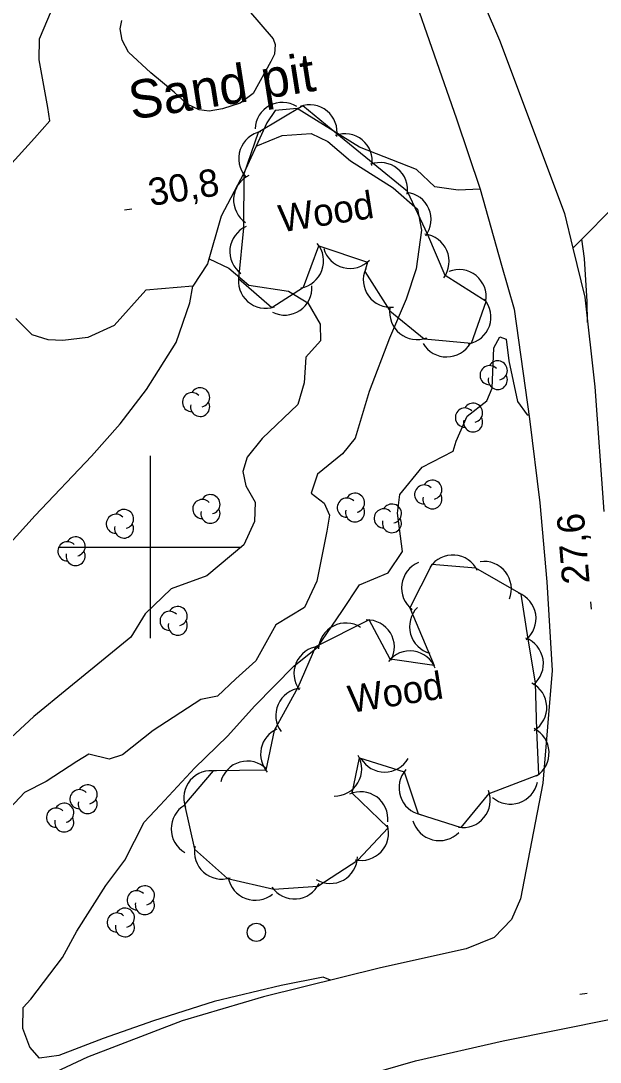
# Model space of a CAD drawing. Extents: x 646142 to 649934, y 5874075 to 5876351.
# Drawn here: x 648585.8 to 648649.4, y 5875943.5 to 5876057.7 of the extents above; entities that cross this region are included whole.
import ezdxf

# ---------------------------------------------------------------- set-up
doc = ezdxf.new("R2010")
doc.units = 0
for name, color, linetype in [('Niveau 1', 7, 'Continuous'), ('Niveau 2', 7, 'Continuous'), ('Niveau 21', 7, 'Continuous'), ('Niveau 22', 7, 'Continuous'), ('Niveau 3', 7, 'Continuous'), ('Niveau 36', 7, 'Continuous'), ('Niveau 44', 7, 'Continuous'), ('Niveau 54', 7, 'Continuous'), ('Niveau 57', 7, 'Continuous'), ('Niveau 61', 7, 'Continuous')]:
    doc.layers.add(name, color=color, linetype=linetype)

msp = doc.modelspace()

# ---------------------------------------------------------------- linework, layer by layer
at = {"layer": 'Niveau 1'}
msp.add_lwpolyline([(648611.64, 5876043.97), (648614.49, 5876045.15), (648617.7, 5876045.37), (648619.52, 5876044.49), (648622.02, 5876042.35), (648626.68, 5876039.41), (648629.37, 5876037.04), (648629.81, 5876034.77), (648629.2, 5876030.5), (648628.11, 5876027.17), (648626.29, 5876022.91), (648624.04, 5876017.05), (648622.53, 5876011.95), (648621.12, 5876010.21), (648618.37, 5876008), (648617.68, 5876005.92), (648619.11, 5876004.83), (648619.69, 5876003.5), (648619.39, 5876001.74), (648618.31, 5875996.27), (648616.95, 5875993.37), (648613.82, 5875991.48), (648611.62, 5875987.53), (648609.43, 5875985.54), (648607.4, 5875983.63), (648605.58, 5875983.29), (648600.33, 5875979.88), (648596.98, 5875977.22), (648595.51, 5875976.74), (648593.27, 5875977.29), (648591.95, 5875976.48), (648588.61, 5875974.28), (648586.23, 5875973.09), (648584.07, 5875970.76)], dxfattribs=at)
at = {"layer": 'Niveau 2'}
for points in [[(648648.03, 5876024.61), (648647.98, 5876026.94), (648647.68, 5876031.63), (648647.4, 5876033.77)], [(648606.47, 5876031.6), (648608.65, 5876030.59), (648610.86, 5876028.72), (648615.19, 5876028.07), (648617.32, 5876026.8), (648618.69, 5876024.44), (648618.71, 5876022.61), (648617.09, 5876020.83), (648616.9, 5876018.02), (648616.23, 5876015.62), (648612.31, 5876011.89), (648610.67, 5876009.85), (648610.19, 5876008.3), (648610.51, 5876006.7), (648611.52, 5876004.91), (648611.48, 5876002.79), (648610.31, 5876000.24), (648606.25, 5875996.85), (648602.33, 5875995.41), (648599.46, 5875992.68), (648597.9, 5875990.1), (648594.26, 5875987.14), (648591.1, 5875984.55), (648587.25, 5875981.4), (648583.74, 5875978.16)], [(648619.79, 5875952.48), (648619.01, 5875952.84), (648614.41, 5875951.92), (648607.03, 5875950.16), (648600.36, 5875948.04), (648594.87, 5875946.08), (648590, 5875944.22), (648587.86, 5875943.94), (648586.8, 5875945.13), (648586.02, 5875947.19), (648586.08, 5875949.49), (648586.92, 5875950.42), (648590.39, 5875954.98), (648591.95, 5875957.86), (648595.16, 5875962.86), (648597.23, 5875965.66), (648599.37, 5875969.84), (648601.11, 5875971.69), (648604.9, 5875975.77), (648608.51, 5875979.25), (648611.51, 5875982.58), (648615.8, 5875986.92), (648618.37, 5875989), (648621.04, 5875992.94), (648622.99, 5875995.84), (648626.13, 5875997.16), (648627.72, 5875999.52), (648627.18, 5876003.73), (648627.43, 5876005.75), (648629.88, 5876008.75), (648633.28, 5876010.5), (648633.59, 5876011.61), (648634.81, 5876014.34), (648636.96, 5876016.05), (648637.54, 5876017.42), (648637.73, 5876021.85), (648638.38, 5876023.04), (648639.08, 5876022.81), (648639.37, 5876020.42), (648640.32, 5876015.96), (648641.38, 5876014.5), (648641.58, 5876014.51)]]:
    msp.add_lwpolyline(points, dxfattribs=at)
at = {"layer": 'Niveau 21'}
for points in [[(648631.6, 5876167.01), (648627.51, 5876160.49), (648624.34, 5876153.31), (648620.1, 5876142.71), (648617.95, 5876133.2), (648616.99, 5876128.4), (648616.84, 5876119.76), (648617.56, 5876112.92), (648618.71, 5876105.2), (648620.18, 5876100.38), (648621.93, 5876096.13), (648624.15, 5876090.71), (648627.76, 5876081.35), (648630.86, 5876073.78), (648633.58, 5876066.63), (648636.68, 5876059.5), (648638.37, 5876055.61), (648642.62, 5876044.31), (648645.51, 5876036.59), (648646.42, 5876032.79), (648647.72, 5876027.42), (648648.83, 5876017.56), (648649.82, 5876003.88)], [(648628.72, 5876061.03), (648633.63, 5876046.95), (648636.25, 5876039.24), (648638.57, 5876030.92), (648639.96, 5876026.09), (648641.64, 5876014.06), (648642.78, 5876004.85), (648643.54, 5875996.19), (648644.15, 5875986.47), (648643.13, 5875974.11), (648640.66, 5875961.42), (648639.69, 5875959.16), (648637.79, 5875957.18), (648634.69, 5875955.92), (648625.29, 5875953.83), (648612.44, 5875950.68), (648603.53, 5875948.05), (648593.13, 5875944.05), (648585.54, 5875940.5)], [(648540.21, 5875899.59), (648553.45, 5875908.28), (648566.17, 5875916.36), (648581.57, 5875925.11), (648595.78, 5875931.46), (648607.46, 5875936.59), (648617.21, 5875940.2), (648629.13, 5875943.63), (648638.76, 5875945.85), (648650.75, 5875948.25), (648664.64, 5875949.76), (648677.42, 5875950.68), (648689.7, 5875950.96), (648701.81, 5875950.4), (648719.14, 5875949.96), (648735.66, 5875949.56), (648746.11, 5875949.55), (648761.45, 5875949.4)]]:
    msp.add_lwpolyline(points, dxfattribs=at)
at = {"layer": 'Niveau 22'}
msp.add_lwpolyline([(648582.54, 5875998.17), (648587.37, 5876003.45), (648593.57, 5876009.98), (648596.71, 5876013.53), (648599.61, 5876017.29), (648602.85, 5876022.45), (648604.35, 5876026.8), (648604.69, 5876028.62)], dxfattribs=at)
at = {"layer": 'Niveau 3'}
for p, q in [((648597.2, 5876036.99), (648597.99, 5876037.11)), ((648648.46, 5875993.18), (648648.39, 5875993.98)), ((648647.19, 5875950.96), (648647.98, 5875951.08))]:
    msp.add_line(p, q, dxfattribs=at)
at = {"layer": 'Niveau 36'}
msp.add_circle((648611.67, 5875957.74), 1, dxfattribs=at)
at = {"layer": 'Niveau 44'}
for points in [[(648623.56, 5876030.23), (648626.31, 5876025.91), (648630.08, 5876022.85), (648635.27, 5876022.35), (648636.89, 5876026.93), (648632.41, 5876029.8), (648630.49, 5876034.26), (648628.26, 5876039), (648624.5, 5876042.07), (648620.52, 5876045.33), (648616.76, 5876048.4), (648611.86, 5876045.48), (648610.28, 5876040.89), (648610.27, 5876035.01), (648609.7, 5876029.47), (648613.35, 5876026.26), (648616.86, 5876028.49), (648618.54, 5876033.04), (648623.86, 5876031.25), (648623.56, 5876030.23)], [(648631.17, 5875987.01), (648626.36, 5875987.69), (648624.05, 5875992.01), (648618.15, 5875989.05), (648616.21, 5875984.6), (648613.63, 5875979.88), (648612.7, 5875975.51), (648606.94, 5875975.46), (648603.79, 5875971.76), (648604.87, 5875966.87), (648608.5, 5875963.65), (648613.57, 5875962.46), (648618.41, 5875962.82), (648622.81, 5875965.65), (648626.13, 5875969.2), (648622.19, 5875973.01), (648622.99, 5875976.87), (648627.9, 5875975.35), (648629.42, 5875970.74), (648634.16, 5875969.23), (648637.24, 5875972.98), (648642.69, 5875975.07), (648642.44, 5875979.92), (648642.31, 5875985.1), (648641.52, 5875989.89), (648640.72, 5875994.83), (648635.77, 5875997.7), (648630.93, 5875998.07), (648628.53, 5875993.34), (648631.17, 5875987.01)]]:
    msp.add_lwpolyline(points, dxfattribs=at)
for centre, radius, start, end in [((648614.52, 5876045.76), 3, 57.9616, 177.9395), ((648617.53, 5876045.5), 3, 350.7618, 110.7397), ((648612.74, 5876042.61), 3, 101.0655, 221.0434), ((648621.4, 5876042.33), 3, 350.7618, 110.7397), ((648625.27, 5876039.17), 3, 350.7618, 110.7397), ((648612.17, 5876038.07), 3, 116.0601, 236.038), ((648627.85, 5876035.92), 3, 323.3243, 83.3023), ((648611.75, 5876032.4), 3, 113.645, 233.6229), ((648629.83, 5876031.33), 3, 323.3243, 83.3023), ((648616.05, 5876031.38), 3, 279.6851, 39.6631), ((648621.95, 5876033.56), 3, 195.7044, 315.6824), ((648626.41, 5876029.29), 3, 155.8101, 275.788), ((648633.91, 5876027.43), 3, 351.4528, 111.4308), ((648612.69, 5876029.19), 3, 168.7393, 288.7172), ((648614.78, 5876028.44), 3, 243.7558, 3.7338), ((648634.42, 5876025.23), 3, 280.5306, 40.5085), ((648629.3, 5876025.75), 3, 170.9411, 290.919), ((648632.55, 5876023.85), 3, 210.5752, 330.5531), ((648637.27, 5876018.85), 1.05, 44.1154, 269.804), ((648638.17, 5876019.38), 1.05, 282.2692, 149.7263), ((648638.17, 5876018.33), 1.05, 166.9369, 29.6212), ((648605.5, 5876016.42), 1.05, 282.2692, 149.7263), ((648604.6, 5876015.89), 1.05, 44.1154, 269.804), ((648605.5, 5876015.37), 1.05, 166.9369, 29.6212), ((648634.56, 5876014.2), 1.05, 44.1154, 269.804), ((648635.46, 5876014.73), 1.05, 282.2692, 149.7263), ((648635.46, 5876013.68), 1.05, 166.9369, 29.6212), ((648630.99, 5876006.29), 1.05, 282.2692, 149.7263), ((648630.09, 5876005.76), 1.05, 44.1154, 269.804), ((648605.73, 5876004.17), 1.05, 44.1154, 269.804), ((648606.63, 5876004.7), 1.05, 282.2692, 149.7263), ((648621.6, 5876004.32), 1.05, 44.1154, 269.804), ((648622.5, 5876004.85), 1.05, 282.2692, 149.7263), ((648630.99, 5876005.24), 1.05, 166.9369, 29.6212), ((648597.14, 5876003.08), 1.05, 282.2692, 149.7263), ((648606.63, 5876003.65), 1.05, 166.9369, 29.6212), ((648622.5, 5876003.8), 1.05, 166.9369, 29.6212), ((648625.65, 5876003.14), 1.05, 44.1154, 269.804), ((648626.55, 5876003.67), 1.05, 282.2692, 149.7263), ((648596.24, 5876002.55), 1.05, 44.1154, 269.804), ((648626.55, 5876002.62), 1.05, 166.9369, 29.6212), ((648597.14, 5876002.03), 1.05, 166.9369, 29.6212), ((648590.93, 5875999.53), 1.05, 44.1154, 269.804), ((648591.83, 5876000.06), 1.05, 282.2692, 149.7263), ((648591.83, 5875999.01), 1.05, 166.9369, 29.6212), ((648630.61, 5875995.51), 3, 112.2752, 232.2531), ((648633.22, 5875996.13), 3, 25.7091, 145.6871), ((648636.66, 5875995.42), 3, 338.3341, 98.312), ((648639.37, 5875992.15), 3, 309.3228, 69.3008), ((648603.04, 5875992.43), 1.05, 282.2692, 149.7263), ((648602.14, 5875991.9), 1.05, 44.1154, 269.804), ((648631.48, 5875991.26), 3, 135.4828, 255.4608), ((648603.04, 5875991.38), 1.05, 166.9369, 29.6212), ((648621.49, 5875988.67), 3, 57.2011, 177.179), ((648623.82, 5875989.01), 3, 331.5505, 91.5285), ((648640.18, 5875987.21), 3, 309.3228, 69.3008), ((648618.8, 5875986.12), 3, 96.4094, 216.3874), ((648628.52, 5875985.6), 3, 21.9505, 141.9284), ((648616.8, 5875981.53), 3, 96.4094, 216.3874), ((648640.55, 5875982.4), 3, 302.9441, 62.922), ((648615.13, 5875977.28), 3, 114.0124, 221.1321), ((648640.8, 5875977.41), 3, 302.9441, 62.922), ((648610.67, 5875973.52), 3, 45.7285, 165.7064), ((648620.24, 5875975.68), 3, 269.2938, 29.2717), ((648625.75, 5875978.32), 3, 210.0542, 330.0322), ((648606.7, 5875972.47), 3, 79.5383, 199.5162), ((648630.33, 5875973.59), 3, 138.1901, 258.1681), ((648639.57, 5875974.8), 3, 228.7949, 348.7729), ((648592.25, 5875972.34), 1.05, 44.1154, 269.804), ((648593.15, 5875972.87), 1.05, 282.2692, 149.7263), ((648623.11, 5875970.16), 3, 353.9616, 113.9396), ((648634.34, 5875972.23), 3, 260.5638, 20.5418), ((648590.58, 5875970.85), 1.05, 282.2692, 149.7263), ((648593.15, 5875971.82), 1.05, 166.9369, 29.6212), ((648589.68, 5875970.32), 1.05, 44.1154, 269.804), ((648605.31, 5875969.09), 3, 120.2184, 240.1963), ((648590.58, 5875969.8), 1.05, 166.9369, 29.6212), ((648623.18, 5875968.63), 3, 256.8509, 16.8288), ((648631.75, 5875970.8), 3, 195.7419, 315.7198), ((648607.86, 5875966.58), 3, 168.3877, 288.3657), ((648619.78, 5875966.1), 3, 238.8688, 358.8468), ((648611.55, 5875964.25), 3, 189.5177, 309.4956), ((648599.43, 5875961.79), 1.05, 282.2692, 149.7263), ((648615.85, 5875964.4), 3, 214.3355, 334.3135), ((648598.53, 5875961.26), 1.05, 44.1154, 269.804), ((648597.24, 5875959.35), 1.05, 282.2692, 149.7263), ((648599.43, 5875960.74), 1.05, 166.9369, 29.6212), ((648596.34, 5875958.82), 1.05, 44.1154, 269.804), ((648597.24, 5875958.3), 1.05, 166.9369, 29.6212)]:
    msp.add_arc(centre, radius, start, end, dxfattribs=at)
at = {"layer": 'Niveau 54'}
for points in [[(648584.49, 5876041.72), (648587.33, 5876044.85), (648589.01, 5876046.73), (648588.76, 5876048.2), (648587.84, 5876053.43), (648587.86, 5876055.74), (648591.2, 5876063.64)], [(648636.25, 5876039.24), (648633.83, 5876039.14), (648631.25, 5876039.49), (648629.23, 5876041.39), (648622.99, 5876043.85), (648616.14, 5876048.1), (648613.73, 5876047.89), (648612.81, 5876046.53), (648610.29, 5876041), (648607.82, 5876036.28), (648606.32, 5876031.07), (648604.69, 5876028.62), (648599.54, 5876028.17), (648596.07, 5876024.29), (648593.18, 5876022.99), (648590.44, 5876022.64), (648588.82, 5876022.73), (648587.04, 5876023.26), (648585.27, 5876025.06)], [(648651.73, 5876038.1), (648646.42, 5876032.79)]]:
    msp.add_lwpolyline(points, dxfattribs=at)
at = {"layer": 'Niveau 57'}
for points in [[(648610.82, 5876058.9), (648613.52, 5876055.74), (648613.73, 5876055.1), (648613.65, 5876054.04), (648613.24, 5876053.26), (648611.33, 5876049.75), (648609.9, 5876048.7), (648607.94, 5876048.07), (648606.49, 5876047.81), (648605.39, 5876047.97), (648604.08, 5876048.57), (648602.64, 5876049.9), (648600.1, 5876052.01)], [(648600.1, 5876052.01), (648597.64, 5876054.29), (648596.95, 5876055.59), (648596.73, 5876056.83), (648596.91, 5876057.74)]]:
    msp.add_lwpolyline(points, dxfattribs=at)
at = {"layer": 'Niveau 61'}
for points in [[(648600, 5876010), (648600, 5876000), (648600, 5875990)], [(648590, 5876000), (648600, 5876000), (648610, 5876000)]]:
    msp.add_lwpolyline(points, dxfattribs=at)

# ---------------------------------------------------------------- texts
at = {"layer": 'Niveau 3'}
for s, rotation, p in [('30,8 ', 8.9405, (648600.05, 5876037.39)), ('27,6 ', 94.7556, (648648.26, 5875996.05))]:
    msp.add_text(s, height=3, rotation=rotation, dxfattribs=at).set_placement(p)
at = {"layer": 'Niveau 44'}
for p in [(648614.37, 5876034.5), (648621.99, 5875981.79)]:
    msp.add_text('Wood', height=3, rotation=8.9405, dxfattribs=at).set_placement(p)
at = {"layer": 'Niveau 54'}
msp.add_text('Sand pit', height=4.2, rotation=8.9405, dxfattribs=at).set_placement((648598, 5876046.86))

doc.saveas('drawing.dxf')
